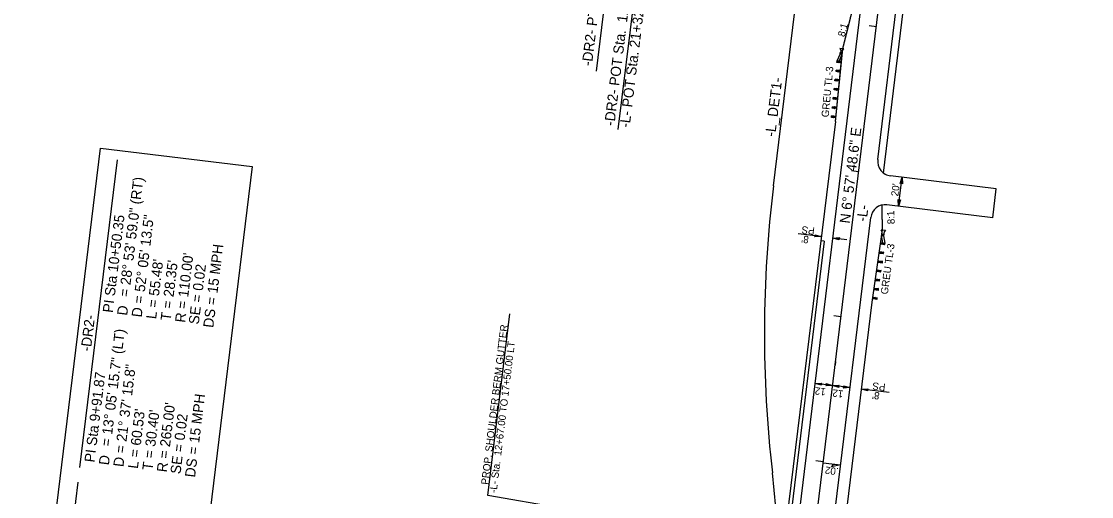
# Model space of a CAD drawing. Extents: x 472216 to 481979, y 489069 to 507339.
# Drawn here: x 480669 to 481402, y 489667 to 489992 of the extents above; entities that cross this region are included whole.
import ezdxf

# ---------------------------------------------------------------- set-up
doc = ezdxf.new("R2010")
doc.units = 0
for name, color, linetype in [('Exist Horizontal Alignment Point', 7, 'Continuous'), ('Old_Level_12', 7, 'Continuous'), ('Prop Drainage Structure Drop Inlet Grate 2 Narrow Slots and Sag Grates 840 24 CELL', 7, 'Continuous'), ('Prop Drainage Structure Drop Inlet Grate 2 Wide Slots and Sag Grates 840 22 Label', 7, 'Continuous'), ('Prop Drainage Structure Outlet Berm Ditch 850 10 CELL', 7, 'Continuous'), ('Prop Drainage Structure Pipe CSP 15in', 7, 'Continuous'), ('Prop Drainage Structure Pipe Plug CELL', 7, 'Continuous'), ('Prop Drainage Structure Pipe RCP 24in Class III Label', 7, 'Continuous'), ('Prop Drainage Structure Tops and Inverts LABEL', 7, 'Continuous'), ('Prop Earthen Structure False Sump CELL', 7, 'Continuous'), ('Prop Erosion Embankment Toe Protection CELL', 7, 'Continuous'), ('Prop Rem of Exist Asph Pvmt', 7, 'Continuous'), ('Sheet Block Revision CELL', 7, 'Continuous'), ('Sheet North Arrow Point CELL', 7, 'Continuous'), ('Sheet PE Seal Cell', 7, 'Continuous'), ('Sheet Plan And Profile CELL', 7, 'Continuous')]:
    doc.layers.add(name, color=color, linetype=linetype)

msp = doc.modelspace()

# ---------------------------------------------------------------- linework, layer by layer
at = {"layer": 'Exist Horizontal Alignment Point'}
msp.add_lwpolyline([(480669.43, 489462.94), (480723.51, 489905.74), (480827.37, 489893.05), (480773.29, 489450.25)], close=True, dxfattribs=at)
at = {"layer": 'Old_Level_12'}
for p, q in [((481097.51, 490240.55), (481063.04, 489958.3)), ((481094.94, 490057.64), (481077.94, 489918.44))]:
    msp.add_line(p, q, dxfattribs=at)
at = {"layer": 'Prop Drainage Structure Drop Inlet Grate 2 Narrow Slots and Sag Grates 840 24 CELL'}
msp.add_lwpolyline([(481230.33, 489688.89), (481224.13, 489687.63), (481225.74, 489689.45)], close=True, dxfattribs=at)
at = {"layer": 'Prop Drainage Structure Drop Inlet Grate 2 Wide Slots and Sag Grates 840 22 Label'}
msp.add_line((481218.42, 489690.35), (481230.33, 489688.89), dxfattribs=at)
at = {"layer": 'Prop Drainage Structure Outlet Berm Ditch 850 10 CELL'}
for points in [[(481271.14, 489881.44), (481272.46, 489885.82), (481272.7, 489881.23), (481271.98, 489881.89)], [(481271.35, 489870.34), (481270.03, 489865.96), (481269.79, 489870.55), (481270.51, 489869.88)], [(481212.81, 489846.5), (481217.18, 489845.18), (481212.6, 489844.94), (481213.26, 489845.66)], [(481229.5, 489842.9), (481225.13, 489844.21), (481229.71, 489844.46), (481229.05, 489843.73)], [(481217.34, 489743.4), (481212.97, 489744.72), (481217.56, 489744.96), (481216.89, 489744.24)], [(481220.51, 489744.58), (481224.88, 489743.26), (481220.29, 489743.02), (481220.96, 489743.74)], [(481229.26, 489741.95), (481224.88, 489743.26), (481229.47, 489743.51), (481228.8, 489742.78)], [(481232.42, 489743.12), (481236.79, 489741.81), (481232.21, 489741.56), (481232.87, 489742.29)], [(481249.14, 489739.52), (481244.77, 489740.83), (481249.36, 489741.08), (481248.69, 489740.35)]]:
    msp.add_lwpolyline(points, close=True, dxfattribs=at)
at = {"layer": 'Prop Drainage Structure Pipe Plug CELL'}
for p, q in [((481226.81, 489923.96), (481231.54, 489970.47)), ((481227.95, 489965.41), (481230, 489970.12)), ((481229.47, 489965.25), (481231.49, 489969.97)), ((481232.71, 489973.61), (481229.79, 489973.96)), ((481229.79, 489973.96), (481230.5, 489972.69)), ((481230, 489970.12), (481230.1, 489971.12)), ((481231.59, 489970.97), (481230, 489970.12)), ((481230, 489970.12), (481230.05, 489970.62)), ((481231.49, 489969.97), (481230, 489970.12)), ((481231.59, 489970.97), (481230.1, 489971.12)), ((481230.1, 489971.12), (481231.49, 489969.97)), ((481230.5, 489972.69), (481230.26, 489970.65)), ((481230.26, 489970.65), (481230.87, 489970.58)), ((481230.87, 489970.58), (481231.47, 489970.51)), ((481231.47, 489970.51), (481231.72, 489972.54)), ((481231.72, 489972.54), (481232.71, 489973.61)), ((481227.85, 489964.41), (481227.95, 489965.41)), ((481229.47, 489965.25), (481227.85, 489964.41)), ((481230.9, 489964.1), (481227.85, 489964.41)), ((481231, 489965.1), (481227.95, 489965.41)), ((481227.95, 489965.41), (481229.37, 489964.26)), ((481229.37, 489964.26), (481229.47, 489965.25)), ((481229.37, 489964.26), (481231, 489965.1)), ((481230.9, 489964.1), (481229.47, 489965.25)), ((481227.27, 489958.14), (481227.37, 489959.13)), ((481228.87, 489958.98), (481227.27, 489958.14)), ((481230.26, 489957.83), (481227.27, 489958.14)), ((481230.36, 489958.83), (481227.37, 489959.13)), ((481227.37, 489959.13), (481228.76, 489957.98)), ((481228.76, 489957.98), (481228.87, 489958.98)), ((481228.76, 489957.98), (481230.36, 489958.83)), ((481230.26, 489957.83), (481228.87, 489958.98)), ((481225.96, 489945.6), (481226.06, 489946.6)), ((481227.57, 489946.44), (481225.96, 489945.6)), ((481229.08, 489946.29), (481226.06, 489946.6)), ((481226.06, 489946.6), (481227.47, 489945.45)), ((481226.5, 489951.88), (481226.6, 489952.88)), ((481228.16, 489952.72), (481226.5, 489951.88)), ((481229.62, 489951.56), (481226.5, 489951.88)), ((481229.72, 489952.56), (481226.6, 489952.88)), ((481226.6, 489952.88), (481228.06, 489951.72)), ((481227.47, 489945.45), (481227.57, 489946.44)), ((481228.98, 489945.29), (481227.57, 489946.44)), ((481228.06, 489951.72), (481228.16, 489952.72)), ((481228.06, 489951.72), (481229.72, 489952.56)), ((481229.62, 489951.56), (481228.16, 489952.72)), ((481225.31, 489939.33), (481225.41, 489940.33)), ((481226.93, 489940.18), (481225.31, 489939.33)), ((481228.34, 489939.03), (481225.31, 489939.33)), ((481228.44, 489940.02), (481225.41, 489940.33)), ((481225.41, 489940.33), (481226.83, 489939.18)), ((481228.98, 489945.29), (481225.96, 489945.6)), ((481226.83, 489939.18), (481226.93, 489940.18)), ((481226.83, 489939.18), (481228.44, 489940.02)), ((481228.34, 489939.03), (481226.93, 489940.18)), ((481227.47, 489945.45), (481229.08, 489946.29)), ((481228.98, 489945.29), (481229.08, 489946.29)), ((481224.67, 489933.07), (481224.77, 489934.06)), ((481226.29, 489933.91), (481224.67, 489933.07)), ((481227.71, 489932.76), (481224.67, 489933.07)), ((481227.81, 489933.75), (481224.77, 489934.06)), ((481224.77, 489934.06), (481226.19, 489932.91)), ((481226.19, 489932.91), (481226.29, 489933.91)), ((481226.19, 489932.91), (481227.81, 489933.75)), ((481227.71, 489932.76), (481226.29, 489933.91)), ((481224.08, 489926.79), (481224.18, 489927.79)), ((481225.68, 489927.64), (481224.08, 489926.79)), ((481227.07, 489926.49), (481224.08, 489926.79)), ((481227.17, 489927.48), (481224.18, 489927.79)), ((481224.18, 489927.79), (481225.58, 489926.64)), ((481225.58, 489926.64), (481225.68, 489927.64)), ((481225.58, 489926.64), (481227.17, 489927.48)), ((481227.17, 489927.48), (481225.68, 489927.64)), ((481225.68, 489927.64), (481227.07, 489926.49)), ((481227.07, 489926.49), (481227.17, 489927.48)), ((481251.99, 489800.24), (481258.57, 489846.52)), ((481258.9, 489848.58), (481258.19, 489849.85)), ((481258.19, 489849.85), (481261.11, 489849.49)), ((481260.13, 489846.81), (481258.5, 489846.03)), ((481258.5, 489846.03), (481259.99, 489845.82)), ((481259.33, 489840.96), (481258.5, 489846.03)), ((481258.64, 489847.02), (481260.13, 489846.81)), ((481258.64, 489847.02), (481259.99, 489845.82)), ((481258.65, 489846.54), (481258.9, 489848.58)), ((481259.26, 489846.47), (481258.65, 489846.54)), ((481259.86, 489846.39), (481259.26, 489846.47)), ((481260.11, 489848.42), (481259.86, 489846.39)), ((481259.99, 489845.82), (481260.13, 489846.81)), ((481259.99, 489845.82), (481260.06, 489846.31)), ((481260.84, 489840.75), (481259.99, 489845.82)), ((481261.11, 489849.49), (481260.11, 489848.42)), ((481257.67, 489840.19), (481259.33, 489840.96)), ((481257.67, 489840.19), (481260.7, 489839.75)), ((481257.81, 489841.18), (481260.84, 489840.75)), ((481259.19, 489839.97), (481257.81, 489841.18)), ((481259.19, 489839.97), (481259.33, 489840.96)), ((481260.84, 489840.75), (481259.19, 489839.97)), ((481259.33, 489840.96), (481260.7, 489839.75)), ((481260.7, 489839.75), (481260.84, 489840.75)), ((481256.78, 489833.95), (481258.41, 489834.73)), ((481256.78, 489833.95), (481259.75, 489833.53)), ((481256.92, 489834.94), (481259.89, 489834.52)), ((481258.27, 489833.74), (481256.92, 489834.94)), ((481258.27, 489833.74), (481258.41, 489834.73)), ((481259.89, 489834.52), (481258.27, 489833.74)), ((481258.41, 489834.73), (481259.75, 489833.53)), ((481259.75, 489833.53), (481259.89, 489834.52)), ((481255.01, 489821.47), (481255.15, 489822.46)), ((481255.01, 489821.47), (481256.65, 489822.25)), ((481255.15, 489822.46), (481258.16, 489822.03)), ((481256.51, 489821.26), (481255.15, 489822.46)), ((481255.9, 489827.71), (481257.59, 489828.48)), ((481255.9, 489827.71), (481259, 489827.27)), ((481256.04, 489828.7), (481259.14, 489828.26)), ((481257.45, 489827.49), (481256.04, 489828.7)), ((481256.51, 489821.26), (481256.65, 489822.25)), ((481258.16, 489822.03), (481256.51, 489821.26)), ((481256.65, 489822.25), (481258.01, 489821.04)), ((481257.45, 489827.49), (481257.59, 489828.48)), ((481259.14, 489828.26), (481257.45, 489827.49)), ((481257.59, 489828.48), (481259, 489827.27)), ((481258.01, 489821.04), (481258.16, 489822.03)), ((481259, 489827.27), (481259.14, 489828.26)), ((481254.12, 489815.23), (481255.77, 489816.01)), ((481254.12, 489815.23), (481257.14, 489814.8)), ((481254.26, 489816.22), (481257.28, 489815.79)), ((481255.63, 489815.02), (481254.26, 489816.22)), ((481255.01, 489821.47), (481258.01, 489821.04)), ((481255.63, 489815.02), (481255.77, 489816.01)), ((481257.28, 489815.79), (481255.63, 489815.02)), ((481255.77, 489816.01), (481257.14, 489814.8)), ((481257.14, 489814.8), (481257.28, 489815.79)), ((481253.24, 489808.99), (481254.89, 489809.77)), ((481253.24, 489808.99), (481256.26, 489808.56)), ((481253.38, 489809.98), (481256.4, 489809.55)), ((481254.75, 489808.78), (481253.38, 489809.98)), ((481254.75, 489808.78), (481254.89, 489809.77)), ((481256.4, 489809.55), (481254.75, 489808.78)), ((481254.89, 489809.77), (481256.26, 489808.56)), ((481256.26, 489808.56), (481256.4, 489809.55)), ((481252.35, 489802.75), (481252.49, 489803.74)), ((481253.97, 489803.53), (481252.35, 489802.75)), ((481252.35, 489802.75), (481255.32, 489802.33)), ((481252.49, 489803.74), (481255.46, 489803.32)), ((481252.49, 489803.74), (481253.97, 489803.53)), ((481253.83, 489802.54), (481252.49, 489803.74)), ((481253.83, 489802.54), (481253.97, 489803.53)), ((481255.46, 489803.32), (481253.83, 489802.54)), ((481253.97, 489803.53), (481255.32, 489802.33)), ((481255.32, 489802.33), (481255.46, 489803.32))]:
    msp.add_line(p, q, dxfattribs=at)
at = {"layer": 'Prop Drainage Structure Pipe RCP 24in Class III Label'}
for p, q in [((481188.26, 489542.39), (481260.54, 490134.19)), ((481255.86, 489897.92), (481284.38, 490131.43)), ((481337.01, 489877.93), (481264.58, 489886.78)), ((481334.53, 489858.08), (481336.88, 489877.95)), ((481334.58, 489858.08), (481262.15, 489866.93)), ((481212.08, 489539.48), (481251.01, 489858.21)), ((481219.15, 489842.03), (481216.84, 489842.31))]:
    msp.add_line(p, q, dxfattribs=at)
for centre, start, end in [((481265.79, 489896.7), 173.03651, 263.03651), ((481260.94, 489857), 83.03651, 173.03651)]:
    msp.add_arc(centre, 10, start, end, dxfattribs=at)
at = {"layer": 'Prop Drainage Structure Tops and Inverts LABEL'}
for p, q in [((481226.81, 489923.96), (481180.38, 489543.87)), ((481220.09, 489539.03), (481251.99, 489800.24))]:
    msp.add_line(p, q, dxfattribs=at)
at = {"layer": 'Prop Earthen Structure False Sump CELL'}
msp.add_line((481219.15, 489842.03), (481182.64, 489543.08), dxfattribs=at)
at = {"layer": 'Prop Erosion Embankment Toe Protection CELL'}
for p, q in [((481259.77, 489888.71), (481289.34, 490130.82)), ((481226.81, 489923.96), (481231.87, 489973.71)), ((481226.81, 489923.96), (481180.32, 489543.36)), ((481251.99, 489800.24), (481259.03, 489849.75)), ((481220.09, 489539.03), (481251.99, 489800.24))]:
    msp.add_line(p, q, dxfattribs=at)
msp.add_spline([(481231.87, 489973.71), (481231.98, 489974.13), (481232.09, 489974.55), (481232.19, 489974.97), (481232.3, 489975.4), (481232.4, 489975.82), (481232.51, 489976.24), (481232.62, 489976.66), (481232.72, 489977.09), (481232.83, 489977.51), (481232.93, 489977.93), (481233.04, 489978.36), (481233.15, 489978.78), (481233.25, 489979.2), (481233.36, 489979.62), (481233.46, 489980.05), (481233.57, 489980.47), (481233.68, 489980.89), (481233.78, 489981.31), (481233.89, 489981.74), (481233.99, 489982.16), (481234.1, 489982.58), (481234.21, 489983.01), (481234.31, 489983.43), (481234.42, 489983.85), (481234.52, 489984.27), (481234.63, 489984.7), (481234.74, 489985.12), (481234.84, 489985.54), (481234.95, 489985.96), (481235.06, 489986.39), (481235.16, 489986.81), (481235.27, 489987.23), (481235.37, 489987.65), (481235.48, 489988.08), (481235.59, 489988.5), (481235.69, 489988.92), (481235.8, 489989.35), (481235.9, 489989.77), (481236.01, 489990.19), (481236.12, 489990.61), (481236.22, 489991.04), (481236.33, 489991.46), (481236.43, 489991.88), (481236.54, 489992.3), (481236.65, 489992.73), (481236.75, 489993.15), (481236.86, 489993.57), (481236.96, 489994), (481237.07, 489994.42), (481237.18, 489994.84), (481237.28, 489995.26), (481237.39, 489995.69), (481237.5, 489996.11), (481237.6, 489996.53), (481237.71, 489996.95), (481237.81, 489997.38), (481237.92, 489997.8), (481238.03, 489998.22), (481238.13, 489998.64), (481238.24, 489999.07), (481238.34, 489999.49), (481238.45, 489999.91), (481238.56, 490000.34), (481238.66, 490000.76), (481238.77, 490001.18), (481238.87, 490001.6), (481238.98, 490002.03), (481239.09, 490002.45), (481239.19, 490002.87), (481239.3, 490003.29), (481239.4, 490003.72), (481239.51, 490004.14), (481239.72, 490004.99)], degree=3, dxfattribs=at)
msp.add_open_spline([(481259.03, 489849.75), (481259.03, 489849.89), (481259.03, 489850.04), (481259.03, 489850.19), (481259.02, 489850.33), (481259.02, 489850.48), (481259.02, 489850.62), (481259.02, 489850.77), (481259.02, 489850.91), (481259.02, 489851.06), (481259.02, 489851.2), (481259.01, 489851.35), (481259.01, 489851.49), (481259.01, 489851.64), (481259.01, 489851.78), (481259.01, 489851.93), (481259.01, 489852.07), (481259.01, 489852.22), (481259.01, 489852.36), (481259, 489852.51), (481259, 489852.65), (481259, 489852.8), (481259, 489852.95), (481259, 489853.09), (481259, 489853.24), (481259, 489853.38), (481258.99, 489853.53), (481258.99, 489853.67), (481258.99, 489853.82), (481258.99, 489853.96), (481258.99, 489854.11), (481258.99, 489854.25), (481258.99, 489854.4), (481258.99, 489854.54), (481258.98, 489854.69), (481258.98, 489854.83), (481258.98, 489854.98), (481258.98, 489855.12), (481258.98, 489855.27), (481258.98, 489855.41), (481258.98, 489855.56), (481258.97, 489855.71), (481258.97, 489855.85), (481258.97, 489856), (481258.97, 489856.14), (481258.97, 489856.29), (481258.97, 489856.43), (481258.97, 489856.58), (481258.97, 489856.72), (481258.96, 489856.87), (481258.96, 489857.01), (481258.96, 489857.16), (481258.96, 489857.3), (481258.96, 489857.45), (481258.96, 489857.59), (481258.96, 489857.74), (481258.95, 489857.88), (481258.95, 489858.03), (481258.95, 489858.17), (481258.95, 489858.32), (481258.95, 489858.46), (481258.95, 489858.61), (481258.95, 489858.76), (481258.94, 489858.9), (481258.94, 489859.05), (481258.94, 489859.19), (481258.94, 489859.34), (481258.94, 489859.48), (481258.94, 489859.63), (481258.94, 489859.77), (481258.94, 489859.92), (481258.93, 489860.06), (481258.93, 489860.21), (481258.93, 489860.35), (481258.93, 489860.5), (481258.93, 489860.64), (481258.93, 489860.79), (481258.93, 489860.93), (481258.92, 489861.08), (481258.92, 489861.22), (481258.92, 489861.37), (481258.92, 489861.52), (481258.92, 489861.66), (481258.92, 489861.81), (481258.92, 489861.95), (481258.92, 489862.1), (481258.91, 489862.24), (481258.91, 489862.39), (481258.91, 489862.53), (481258.91, 489862.68), (481258.91, 489862.82), (481258.91, 489862.97), (481258.91, 489863.11), (481258.9, 489863.26), (481258.9, 489863.4), (481258.9, 489863.55), (481258.9, 489863.69), (481258.9, 489863.84), (481258.9, 489863.98), (481258.9, 489864.13), (481258.9, 489864.28), (481258.89, 489864.42), (481258.89, 489864.57), (481258.89, 489864.71), (481258.89, 489864.86), (481258.89, 489865), (481258.89, 489865.15), (481258.89, 489865.29), (481258.88, 489865.44), (481258.88, 489865.58), (481258.88, 489865.73), (481258.88, 489865.87), (481258.88, 489866.02), (481258.88, 489866.16), (481258.88, 489866.31), (481258.87, 489866.45), (481258.87, 489866.6), (481258.87, 489866.74), (481258.87, 489866.76), (481258.87, 489866.77), (481258.87, 489866.78)], degree=3, dxfattribs=at)
at = {"layer": 'Prop Rem of Exist Asph Pvmt'}
for p, q in [((480709.45, 489687.24), (480735.17, 489897.79)), ((480696.12, 489578.06), (480708.21, 489677.08))]:
    msp.add_line(p, q, dxfattribs=at)
at = {"layer": 'Sheet Block Revision CELL'}
for p, q in [((481270.03, 489865.96), (481272.46, 489885.82)), ((481217.18, 489845.18), (481201.3, 489847.12)), ((481234.59, 489843.06), (481225.13, 489844.21)), ((480988.75, 489668.08), (481003.93, 489792.35)), ((481226.89, 489759.65), (481226.59, 489757.2)), ((481236.79, 489741.81), (481212.97, 489744.72)), ((481263.63, 489738.53), (481244.77, 489740.83)), ((481190.56, 489633.16), (480988.75, 489668.08))]:
    msp.add_line(p, q, dxfattribs=at)
at = {"layer": 'Sheet North Arrow Point CELL'}
for p, q in [((481200.24, 489541.46), (481402.27, 491195.58)), ((481184.4, 489879.88), (481322.35, 491009.3))]:
    msp.add_line(p, q, dxfattribs=at)
for centre, start, end in [((482013.24, 489778.65), 173.03651, 186.54581), ((480354.13, 489588.27), 340.49976, 6.54581)]:
    msp.add_arc(centre, 835, start, end, dxfattribs=at)
at = {"layer": 'Sheet PE Seal Cell'}
for p, q in [((481254.87, 489988.78), (481249.91, 489989.39)), ((481242.75, 489889.52), (481237.78, 489890.12)), ((481230.62, 489790.25), (481225.66, 489790.86)), ((481218.5, 489690.99), (481213.54, 489691.6))]:
    msp.add_line(p, q, dxfattribs=at)

# ---------------------------------------------------------------- texts
at = {"layer": 'Old_Level_12'}
for s, p in [('-DR2- PT Sta.  10+77.49', (481060.05, 489961.6)), ('-DR2- POT Sta.  12+64.27=', (481075.46, 489920.7)), ('-L- POT Sta. 21+32.34', (481085.89, 489919.43))]:
    msp.add_text(s, height=7, rotation=83.03651, dxfattribs=at).set_placement(p)
at = {"layer": 'Prop Drainage Structure Drop Inlet Grate 2 Narrow Slots and Sag Grates 840 24 CELL'}
msp.add_text('.02', height=5, rotation=173.03594, dxfattribs=at).set_placement((481229.26, 489686.72))
at = {"layer": 'Prop Drainage Structure Pipe CSP 15in'}
for s, rotation, p in [('8:1', 75.40922, (481233.16, 489981.52)), ("20'", 83.03651, (481269.87, 489872.52)), ('8:1', 92.8427, (481267.51, 489853.78)), ('PS', 173.03651, (481212.89, 489851.32)), ("8'", 173.03651, (481208.84, 489845.43)), ('PROP. SHOULDER BERM GUTTER', 83.03651, (480989.13, 489675.16)), ('-L- Sta.  12+67.00 TO 17+50.00 LT', 83.03651, (480994.83, 489669.52)), ("12'", 173.03651, (481220.49, 489741.24)), ('PS', 173.03651, (481261.37, 489744.43)), ("12'", 173.03651, (481232.53, 489739.77)), ("8'", 173.03651, (481257.32, 489738.54))]:
    msp.add_text(s, height=5, rotation=rotation, dxfattribs=at).set_placement(p)
at = {"layer": 'Prop Drainage Structure Pipe Plug CELL'}
for rotation, p in [(84.68393, (481222.22, 489926.66)), (82.20823, (481262.65, 489805.39))]:
    msp.add_text('GREU TL-3', height=5, rotation=rotation, dxfattribs=at).set_placement(p)
at = {"layer": 'Prop Rem of Exist Asph Pvmt'}
for s, p in [('= 28%%d 53\' 59.0" (RT)', (480743.08, 489803.69)), ('PI Sta 10+50.35', (480731.97, 489792.78)), ('D = 52%%d 05\' 13.5"', (480751.75, 489789.68)), ('DS = 15 MPH', (480800.8, 489782.51)), ("L = 55.48'", (480761.67, 489788.47)), ("R = 110.00'", (480781.52, 489786.05)), ("T = 28.35'", (480771.6, 489787.26)), ('SE = 0.02', (480790.85, 489784.81)), ('D', (480741.82, 489790.89)), ('-DR2-', (480716.9, 489766.34)), ('= 13%%d 05\' 15.7" (LT)', (480730.58, 489701.28)), ('D = 21%%d 37\' 15.8"', (480739.24, 489687.27)), ('PI Sta 9+91.87', (480719.47, 489690.37)), ('DS = 15 MPH', (480788.29, 489680.1)), ("L = 60.53'", (480749.16, 489686.06)), ("R = 265.00'", (480769.02, 489683.63)), ("T = 30.40'", (480759.09, 489684.85)), ('SE = 0.02', (480778.34, 489682.4)), ('D', (480729.31, 489688.48))]:
    msp.add_text(s, height=7, rotation=83.03651, dxfattribs=at).set_placement(p)
at = {"layer": 'Sheet Plan And Profile CELL'}
for s, p in [('-L_DET1-', (481185.57, 489913.34)), ('N 6%%d 57\' 48.6" E', (481236.66, 489853.88)), ('-L-', (481248.23, 489855.11))]:
    msp.add_text(s, height=7, rotation=83.03651, dxfattribs=at).set_placement(p)

doc.saveas('drawing.dxf')
